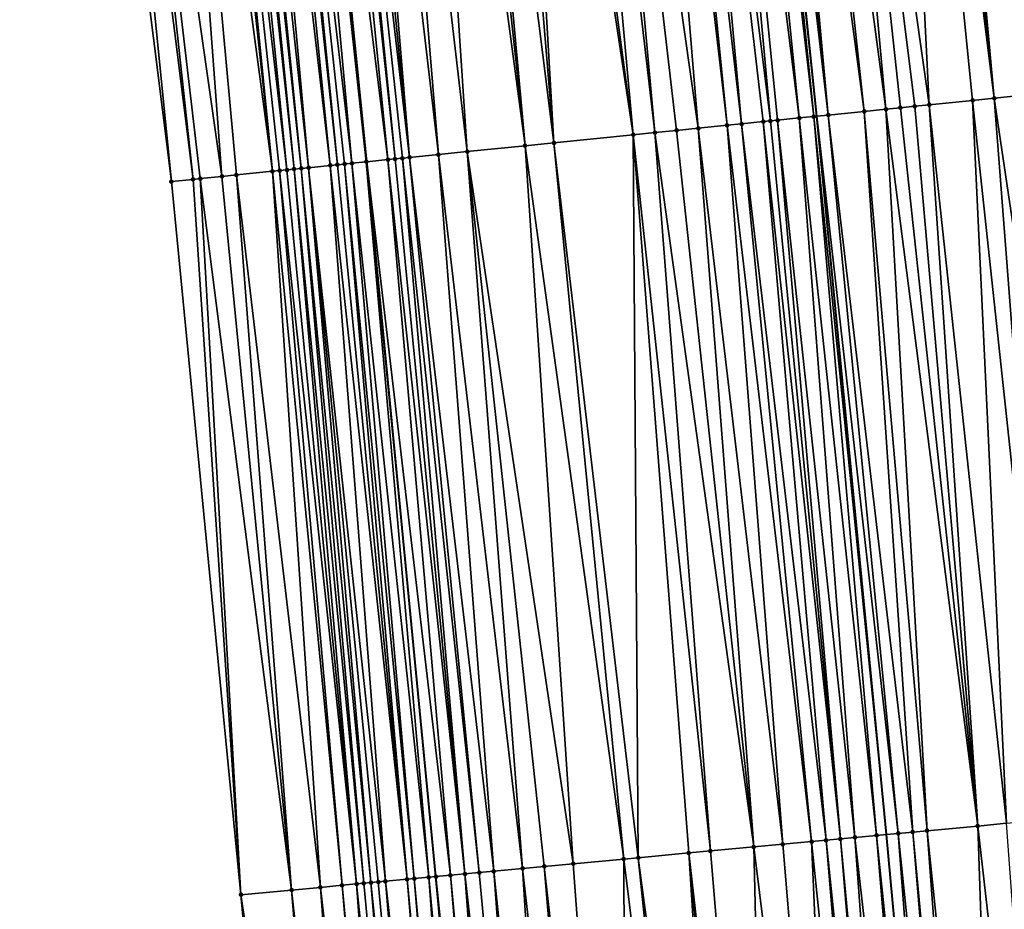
# Model space of a CAD drawing. Header units: feet. Extents: x 2004186 to 2014793, y 836912 to 864902.
# Tile 330 of 974: x 2010687 to 2010714, y 846497 to 846521. Entities that reach past the tile are written whole.
import ezdxf

# ---------------------------------------------------------------- set-up
doc = ezdxf.new("R2010")
doc.units = ezdxf.units.FT
doc.header["$LTSCALE"] = 100
doc.header["$MEASUREMENT"] = 0
for name, color, linetype, lineweight in [('EP_Travel Lane', 5, 'Continuous', 40), ('GPL_Skip Line', 2, 'Continuous', 40), ('Road Shots', 4, 'Continuous', 200), ('Road X-Section', 30, 'Continuous', 13)]:
    doc.layers.add(name, color=color, linetype=linetype, lineweight=lineweight)
doc.layers.add('I-77 SB_MM21-27-Surface-Border', color=7, linetype='Continuous')
doc.layers.add('I-77 SB_MM21-27-Surface-TIN', color=7, linetype='Continuous')

msp = doc.modelspace()

# ---------------------------------------------------------------- linework, layer by layer
at = {"layer": 'EP_Travel Lane'}
msp.add_polyline3d([(2010710.427281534, 846358.6636826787, 431.0598790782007), (2010708.84415915, 846378.5418675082, 431.2301920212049), (2010707.228482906, 846398.4750796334, 431.3984264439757), (2010705.61283548, 846418.4079362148, 431.5364268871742), (2010703.896541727, 846438.0590206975, 431.6706154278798), (2010702.005175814, 846457.9392202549, 431.8047084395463), (2010700.094050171, 846477.8456789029, 431.9339933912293), (2010698.182698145, 846497.7544955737, 432.1145469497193), (2010696.287928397, 846517.469890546, 432.2982350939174), (2010693.752455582, 846541.2357531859, 432.4414229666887), (2010691.53815431, 846561.1124940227, 432.5625172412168), (2010689.323838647, 846580.9893640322, 432.6556785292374), (2010687.109523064, 846600.8662333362, 432.7490151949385), (2010684.916266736, 846620.3862473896, 432.8704048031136), (2010682.365556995, 846640.2227027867, 432.9656242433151), (2010679.814833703, 846660.0592635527, 433.0354573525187), (2010677.264115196, 846679.8957871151, 433.1142516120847), (2010674.736842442, 846699.3669876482, 433.2019053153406)], dxfattribs=at)
at = {"layer": 'GPL_Skip Line'}
msp.add_polyline3d([(2010722.607946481, 846359.6180831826, 431.5534392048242), (2010721.029251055, 846379.5256798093, 431.7345156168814), (2010719.424851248, 846399.4601499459, 431.8844150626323), (2010717.820472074, 846419.3943637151, 432.0229026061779), (2010716.12549704, 846439.1858124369, 432.1563313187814), (2010714.296203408, 846459.0866051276, 432.3097081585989), (2010712.452399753, 846478.9998033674, 432.4492745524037), (2010710.60849604, 846498.9140822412, 432.6238982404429), (2010708.69003976, 846518.7259031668, 432.820283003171), (2010706.192759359, 846542.6460683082, 432.9817465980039), (2010703.951951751, 846562.519834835, 433.0951502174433), (2010701.711127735, 846582.3937468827, 433.1770790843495), (2010699.470299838, 846602.2676933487, 433.2515744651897), (2010697.235068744, 846621.9658725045, 433.3646820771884), (2010694.713833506, 846641.8061821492, 433.4433922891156), (2010692.192604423, 846661.6464433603, 433.533691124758), (2010689.671370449, 846681.4867430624, 433.6147614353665), (2010687.142786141, 846701.1469352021, 433.692900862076)], dxfattribs=at)
at = {"layer": 'I-77 SB_MM21-27-Surface-Border', "color": 3, "linetype": 'ByBlock', "lineweight": -2}
msp.add_polyline3d([(2010704.709131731, 846358.2158184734, 430.8054678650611), (2010703.322665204, 846378.0962043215, 430.9856400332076), (2010703.30105716, 846398.1580388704, 431.221363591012), (2010701.086626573, 846418.0423083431, 431.3410494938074), (2010698.992224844, 846437.6072583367, 431.4564328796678), (2010696.943988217, 846457.466916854, 431.5765682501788), (2010694.680344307, 846477.3401428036, 431.7026668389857), (2010692.814656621, 846497.2538801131, 431.8571424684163), (2010690.896616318, 846516.9242575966, 432.0285049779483), (2010687.93363266, 846540.5762063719, 432.1644652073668), (2010685.676783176, 846560.4480897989, 432.2909430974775), (2010683.419924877, 846580.3200508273, 432.4006376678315), (2010681.361785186, 846600.2146153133, 432.5028884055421), (2010679.541490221, 846619.6971818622, 432.6227180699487), (2010677.39120826, 846639.5849781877, 432.7353014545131), (2010676.629557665, 846659.6508278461, 432.9056721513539), (2010673.884149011, 846679.4623075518, 432.9953123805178), (2010670.968931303, 846698.8263281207, 433.0674297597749)], dxfattribs=at)
at = {"layer": 'I-77 SB_MM21-27-Surface-TIN', "color": 128, "linetype": 'ByBlock', "lineweight": -2}
for points in [[(2010713.966857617, 846543.527684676, 433.2567911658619), (2010712.9732255, 846543.4150114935, 433.219715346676), (2010716.366322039, 846519.5038257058, 433.0835253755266)], [(2010711.38341636, 846543.2347146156, 433.164674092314), (2010710.985962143, 846543.1896574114, 433.1472330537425), (2010713.580580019, 846519.2216161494, 432.9762886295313)], [(2010712.178321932, 846543.3248542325, 433.1941031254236), (2010711.38341636, 846543.2347146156, 433.164674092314), (2010714.575494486, 846519.3223403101, 433.022234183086)], [(2010711.38341636, 846543.2347146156, 433.164674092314), (2010713.580580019, 846519.2216161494, 432.9762886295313), (2010714.575494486, 846519.3223403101, 433.022234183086)], [(2010712.9732255, 846543.4150114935, 433.219715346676), (2010712.178321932, 846543.3248542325, 433.1941031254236), (2010715.371420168, 846519.4029776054, 433.0521678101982)], [(2010712.178321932, 846543.3248542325, 433.1941031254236), (2010714.575494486, 846519.3223403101, 433.022234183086), (2010715.371420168, 846519.4029776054, 433.0521678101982)], [(2010712.9732255, 846543.4150114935, 433.219715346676), (2010715.371420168, 846519.4029776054, 433.0521678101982), (2010716.366322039, 846519.5038257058, 433.0835253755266)], [(2010710.588509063, 846543.1445901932, 433.131958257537), (2010708.402522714, 846542.8966712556, 433.0585977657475), (2010711.789752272, 846519.0401326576, 432.9147733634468)], [(2010710.985962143, 846543.1896574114, 433.1472330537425), (2010710.588509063, 846543.1445901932, 433.131958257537), (2010713.580580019, 846519.2216161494, 432.9762886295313)], [(2010710.588509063, 846543.1445901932, 433.131958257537), (2010712.983637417, 846519.1611218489, 432.9557603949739), (2010713.580580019, 846519.2216161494, 432.9762886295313)], [(2010710.588509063, 846543.1445901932, 433.131958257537), (2010711.789752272, 846519.0401326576, 432.9147733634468), (2010712.983637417, 846519.1611218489, 432.9557603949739)], [(2010706.415260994, 846542.6713027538, 432.9892346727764), (2010706.21653507, 846542.6487637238, 432.9827699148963), (2010709.004027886, 846518.7577495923, 432.8279589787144)], [(2010706.812715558, 846542.7163569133, 433.00733435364), (2010706.415260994, 846542.6713027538, 432.9892346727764), (2010709.004027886, 846518.7577495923, 432.8279589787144)], [(2010707.408894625, 846542.7839626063, 433.0291940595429), (2010706.812715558, 846542.7163569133, 433.00733435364), (2010709.998927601, 846518.8586189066, 432.8568196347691)], [(2010706.812715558, 846542.7163569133, 433.00733435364), (2010709.004027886, 846518.7577495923, 432.8279589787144), (2010709.998927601, 846518.8586189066, 432.8568196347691)], [(2010708.402522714, 846542.8966712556, 433.0585977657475), (2010707.408894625, 846542.7839626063, 433.0291940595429), (2010710.595865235, 846518.919162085, 432.8715948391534)], [(2010707.408894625, 846542.7839626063, 433.0291940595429), (2010709.998927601, 846518.8586189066, 432.8568196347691), (2010710.595865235, 846518.919162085, 432.8715948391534)], [(2010708.402522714, 846542.8966712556, 433.0585977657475), (2010711.391786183, 846518.9998459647, 432.8960453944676), (2010711.789752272, 846519.0401326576, 432.9147733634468)], [(2010708.402522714, 846542.8966712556, 433.0585977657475), (2010710.993823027, 846518.9595304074, 432.8807148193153), (2010711.391786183, 846518.9998459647, 432.8960453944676)], [(2010708.402522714, 846542.8966712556, 433.0585977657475), (2010710.595865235, 846518.919162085, 432.8715948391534), (2010710.993823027, 846518.9595304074, 432.8807148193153)], [(2010704.427996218, 846542.4459611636, 432.9140501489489), (2010703.831816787, 846542.3783586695, 432.8914985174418), (2010706.616252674, 846518.5158196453, 432.7402839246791)], [(2010705.222905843, 846542.5360650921, 432.9511992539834), (2010704.427996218, 846542.4459611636, 432.9140501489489), (2010707.412184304, 846518.5963984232, 432.7771051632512)], [(2010704.427996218, 846542.4459611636, 432.9140501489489), (2010707.213200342, 846518.5762641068, 432.7666783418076), (2010707.412184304, 846518.5963984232, 432.7771051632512)], [(2010704.427996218, 846542.4459611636, 432.9140501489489), (2010706.616252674, 846518.5158196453, 432.7402839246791), (2010707.213200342, 846518.5762641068, 432.7666783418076)], [(2010705.819081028, 846542.6037049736, 432.9656633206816), (2010705.222905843, 846542.5360650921, 432.9511992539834), (2010708.208097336, 846518.6771601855, 432.7923887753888)], [(2010705.222905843, 846542.5360650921, 432.9511992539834), (2010707.611165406, 846518.6165608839, 432.7842193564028), (2010708.208097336, 846518.6771601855, 432.7923887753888)], [(2010705.222905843, 846542.5360650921, 432.9511992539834), (2010707.412184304, 846518.5963984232, 432.7771051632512), (2010707.611165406, 846518.6165608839, 432.7842193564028)], [(2010705.819081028, 846542.6037049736, 432.9656633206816), (2010708.606069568, 846518.717386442, 432.8182302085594), (2010706.192759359, 846542.6460683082, 432.9817465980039)], [(2010705.819081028, 846542.6037049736, 432.9656633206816), (2010708.208097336, 846518.6771601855, 432.7923887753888), (2010708.606069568, 846518.717386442, 432.8182302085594)], [(2010706.21653507, 846542.6487637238, 432.9827699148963), (2010706.192759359, 846542.6460683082, 432.9817465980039), (2010708.69003976, 846518.7259031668, 432.820283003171)], [(2010708.606069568, 846518.717386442, 432.8182302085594), (2010708.69003976, 846518.7259031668, 432.820283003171), (2010706.192759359, 846542.6460683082, 432.9817465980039)], [(2010706.21653507, 846542.6487637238, 432.9827699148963), (2010708.69003976, 846518.7259031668, 432.820283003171), (2010709.004027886, 846518.7577495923, 432.8279589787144)], [(2010702.043274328, 846542.175587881, 432.8159058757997), (2010701.447091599, 846542.1080144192, 432.7870739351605), (2010704.228474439, 846518.2739194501, 432.6491070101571)], [(2010703.43436216, 846542.3333050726, 432.8732770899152), (2010702.043274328, 846542.175587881, 432.8159058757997), (2010705.422368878, 846518.3948171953, 432.7008574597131)], [(2010702.043274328, 846542.175587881, 432.8159058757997), (2010704.825424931, 846518.3343361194, 432.6787726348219), (2010705.422368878, 846518.3948171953, 432.7008574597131)], [(2010702.043274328, 846542.175587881, 432.8159058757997), (2010704.228474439, 846518.2739194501, 432.6491070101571), (2010704.825424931, 846518.3343361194, 432.6787726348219)], [(2010703.831816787, 846542.3783586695, 432.8914985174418), (2010703.43436216, 846542.3333050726, 432.8732770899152), (2010706.218290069, 846518.4754986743, 432.7255905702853)], [(2010703.43436216, 846542.3333050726, 432.8732770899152), (2010705.422368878, 846518.3948171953, 432.7008574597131), (2010706.218290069, 846518.4754986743, 432.7255905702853)], [(2010703.831816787, 846542.3783586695, 432.8914985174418), (2010706.218290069, 846518.4754986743, 432.7255905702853), (2010706.616252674, 846518.5158196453, 432.7402839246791)], [(2010699.459825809, 846541.8826817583, 432.7099578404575), (2010698.466192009, 846541.7700234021, 432.6696747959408), (2010701.44273438, 846517.9916905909, 432.5441422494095)], [(2010700.056004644, 846541.9502894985, 432.7313746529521), (2010699.459825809, 846541.8826817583, 432.7099578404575), (2010701.44273438, 846517.9916905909, 432.5441422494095)], [(2010700.453456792, 846541.9953649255, 432.7448738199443), (2010700.056004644, 846541.9502894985, 432.7313746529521), (2010703.6315271, 846518.2134717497, 432.6230938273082)], [(2010700.056004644, 846541.9502894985, 432.7313746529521), (2010701.44273438, 846517.9916905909, 432.5441422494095), (2010703.6315271, 846518.2134717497, 432.6230938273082)], [(2010701.447091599, 846542.1080144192, 432.7870739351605), (2010700.453456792, 846541.9953649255, 432.7448738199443), (2010703.6315271, 846518.2134717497, 432.6230938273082)], [(2010701.447091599, 846542.1080144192, 432.7870739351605), (2010703.6315271, 846518.2134717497, 432.6230938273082), (2010704.228474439, 846518.2739194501, 432.6491070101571)], [(2010697.472558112, 846541.6573658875, 432.6292097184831), (2010696.280197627, 846541.522175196, 432.5810136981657), (2010699.05495294, 846517.7498219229, 432.4492545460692)], [(2010698.068738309, 846541.7249616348, 432.6532208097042), (2010697.472558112, 846541.6573658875, 432.6292097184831), (2010700.646807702, 846517.9110630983, 432.5130548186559)], [(2010697.472558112, 846541.6573658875, 432.6292097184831), (2010699.05495294, 846517.7498219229, 432.4492545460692), (2010700.646807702, 846517.9110630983, 432.5130548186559)], [(2010698.466192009, 846541.7700234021, 432.6696747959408), (2010698.068738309, 846541.7249616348, 432.6532208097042), (2010700.646807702, 846517.9110630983, 432.5130548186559)], [(2010698.466192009, 846541.7700234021, 432.6696747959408), (2010700.646807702, 846517.9110630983, 432.5130548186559), (2010701.44273438, 846517.9916905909, 432.5441422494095)], [(2010694.491646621, 846541.3194796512, 432.4891444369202), (2010693.895457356, 846541.2519637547, 432.4478600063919), (2010696.866138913, 846517.5282504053, 432.3456277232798)], [(2010694.690375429, 846541.341993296, 432.5011004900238), (2010694.491646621, 846541.3194796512, 432.4891444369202), (2010697.065123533, 846517.5483782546, 432.3568157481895)], [(2010694.491646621, 846541.3194796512, 432.4891444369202), (2010696.866138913, 846517.5282504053, 432.3456277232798), (2010697.065123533, 846517.5483782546, 432.3568157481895)], [(2010695.087834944, 846541.3870038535, 432.5286321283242), (2010694.690375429, 846541.341993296, 432.5011004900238), (2010697.463097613, 846517.588586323, 432.3847979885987)], [(2010694.690375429, 846541.341993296, 432.5011004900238), (2010697.26411175, 846517.5684707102, 432.3721696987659), (2010697.463097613, 846517.588586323, 432.3847979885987)], [(2010694.690375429, 846541.341993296, 432.5011004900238), (2010697.065123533, 846517.5483782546, 432.3568157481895), (2010697.26411175, 846517.5684707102, 432.3721696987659)], [(2010695.485290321, 846541.4320508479, 432.5482818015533), (2010695.087834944, 846541.3870038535, 432.5286321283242), (2010697.463097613, 846517.588586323, 432.3847979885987)], [(2010696.280197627, 846541.522175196, 432.5810136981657), (2010695.485290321, 846541.4320508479, 432.5482818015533), (2010698.259023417, 846517.6692224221, 432.4148724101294)], [(2010695.485290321, 846541.4320508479, 432.5482818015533), (2010697.463097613, 846517.588586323, 432.3847979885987), (2010698.259023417, 846517.6692224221, 432.4148724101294)], [(2010696.280197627, 846541.522175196, 432.5810136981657), (2010698.259023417, 846517.6692224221, 432.4148724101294), (2010699.05495294, 846517.7498219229, 432.4492545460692)], [(2010692.106908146, 846541.049252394, 432.3594120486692), (2010691.90817927, 846541.0267393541, 432.3473250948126), (2010694.478318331, 846517.2867668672, 432.2054093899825)], [(2010692.504369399, 846541.0942476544, 432.3902527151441), (2010692.106908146, 846541.049252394, 432.3594120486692), (2010694.67730572, 846517.3068674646, 432.2198050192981)], [(2010692.106908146, 846541.049252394, 432.3594120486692), (2010694.478318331, 846517.2867668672, 432.2054093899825), (2010694.67730572, 846517.3068674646, 432.2198050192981)], [(2010692.901831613, 846541.139234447, 432.4229251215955), (2010692.504369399, 846541.0942476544, 432.3902527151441), (2010695.274276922, 846517.3670803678, 432.2734543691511)], [(2010692.504369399, 846541.0942476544, 432.3902527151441), (2010694.67730572, 846517.3068674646, 432.2198050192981), (2010695.274276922, 846517.3670803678, 432.2734543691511)], [(2010693.100558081, 846541.1617686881, 432.4304258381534), (2010692.901831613, 846541.139234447, 432.4229251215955), (2010695.473263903, 846517.3871849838, 432.2873769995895)], [(2010692.901831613, 846541.139234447, 432.4229251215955), (2010695.274276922, 846517.3670803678, 432.2734543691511), (2010695.473263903, 846517.3871849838, 432.2873769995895)], [(2010693.696730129, 846541.2294361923, 432.4389145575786), (2010693.100558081, 846541.1617686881, 432.4304258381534), (2010695.87122173, 846517.4275529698, 432.2965365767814)], [(2010693.100558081, 846541.1617686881, 432.4304258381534), (2010695.672244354, 846517.407353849, 432.293737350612), (2010695.87122173, 846517.4275529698, 432.2965365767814)], [(2010693.100558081, 846541.1617686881, 432.4304258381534), (2010695.473263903, 846517.3871849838, 432.2873769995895), (2010695.672244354, 846517.407353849, 432.293737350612)], [(2010693.696730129, 846541.2294361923, 432.4389145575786), (2010696.269171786, 846517.4679974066, 432.2966977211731), (2010693.752455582, 846541.2357531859, 432.4414229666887)], [(2010693.696730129, 846541.2294361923, 432.4389145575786), (2010695.87122173, 846517.4275529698, 432.2965365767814), (2010696.269171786, 846517.4679974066, 432.2966977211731)], [(2010693.895457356, 846541.2519637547, 432.4478600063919), (2010693.752455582, 846541.2357531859, 432.4414229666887), (2010696.287928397, 846517.469890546, 432.2982350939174)], [(2010696.269171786, 846517.4679974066, 432.2966977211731), (2010696.287928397, 846517.469890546, 432.2982350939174), (2010693.752455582, 846541.2357531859, 432.4414229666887)], [(2010693.895457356, 846541.2519637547, 432.4478600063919), (2010696.287928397, 846517.469890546, 432.2982350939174), (2010696.866138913, 846517.5282504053, 432.3456277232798)], [(2010690.517093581, 846540.8690032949, 432.2940352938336), (2010688.927270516, 846540.6888290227, 432.2124720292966), (2010692.289499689, 846517.0652407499, 432.0964388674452)], [(2010691.113277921, 846540.93656256, 432.3259382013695), (2010690.517093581, 846540.8690032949, 432.2940352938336), (2010693.68239159, 846517.2061399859, 432.1742500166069)], [(2010690.517093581, 846540.8690032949, 432.2940352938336), (2010692.687469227, 846517.1054935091, 432.1191608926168), (2010693.68239159, 846517.2061399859, 432.1742500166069)], [(2010690.517093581, 846540.8690032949, 432.2940352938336), (2010692.289499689, 846517.0652407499, 432.0964388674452), (2010692.687469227, 846517.1054935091, 432.1191608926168)], [(2010691.312004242, 846540.9590980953, 432.3331589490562), (2010691.113277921, 846540.93656256, 432.3259382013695), (2010693.68239159, 846517.2061399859, 432.1742500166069)], [(2010691.709452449, 846541.0042082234, 432.339151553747), (2010691.312004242, 846540.9590980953, 432.3331589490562), (2010694.080352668, 846517.2464759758, 432.1871755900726)], [(2010691.312004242, 846540.9590980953, 432.3331589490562), (2010693.881373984, 846517.2262897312, 432.1828608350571), (2010694.080352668, 846517.2464759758, 432.1871755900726)], [(2010691.312004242, 846540.9590980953, 432.3331589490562), (2010693.68239159, 846517.2061399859, 432.1742500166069), (2010693.881373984, 846517.2262897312, 432.1828608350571)], [(2010691.90817927, 846541.0267393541, 432.3473250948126), (2010691.709452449, 846541.0042082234, 432.339151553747), (2010694.279333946, 846517.266636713, 432.1944926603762)], [(2010691.709452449, 846541.0042082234, 432.339151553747), (2010694.080352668, 846517.2464759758, 432.1871755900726), (2010694.279333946, 846517.266636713, 432.1944926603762)], [(2010691.90817927, 846541.0267393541, 432.3473250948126), (2010694.279333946, 846517.266636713, 432.1944926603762), (2010694.478318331, 846517.2867668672, 432.2054093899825)], [(2010688.529816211, 846540.6437725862, 432.1948649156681), (2010687.93363266, 846540.5762063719, 432.1644652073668), (2010690.896616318, 846516.9242575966, 432.0285049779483)], [(2010688.529816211, 846540.6437725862, 432.1948649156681), (2010691.493565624, 846516.9846859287, 432.0567978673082), (2010688.927270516, 846540.6888290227, 432.2124720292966)], [(2010688.529816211, 846540.6437725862, 432.1948649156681), (2010690.896616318, 846516.9242575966, 432.0285049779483), (2010691.493565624, 846516.9846859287, 432.0567978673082)], [(2010688.927270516, 846540.6888290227, 432.2124720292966), (2010691.692547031, 846517.0048453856, 432.0642656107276), (2010692.289499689, 846517.0652407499, 432.0964388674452)], [(2010688.927270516, 846540.6888290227, 432.2124720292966), (2010691.493565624, 846516.9846859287, 432.0567978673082), (2010691.692547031, 846517.0048453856, 432.0642656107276)], [(2010714.575494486, 846519.3223403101, 433.022234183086), (2010713.580580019, 846519.2216161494, 432.9762886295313), (2010716.511709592, 846499.4651599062, 432.8453095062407)], [(2010712.983637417, 846519.1611218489, 432.9557603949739), (2010711.789752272, 846519.0401326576, 432.9147733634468), (2010713.922963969, 846499.2235054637, 432.747040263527)], [(2010713.580580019, 846519.2216161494, 432.9762886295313), (2010712.983637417, 846519.1611218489, 432.9557603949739), (2010715.117764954, 846499.3350883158, 432.7867667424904)], [(2010712.983637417, 846519.1611218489, 432.9557603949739), (2010713.922963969, 846499.2235054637, 432.747040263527), (2010715.117764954, 846499.3350883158, 432.7867667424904)], [(2010713.580580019, 846519.2216161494, 432.9762886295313), (2010715.117764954, 846499.3350883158, 432.7867667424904), (2010716.511709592, 846499.4651599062, 432.8453095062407)], [(2010709.998927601, 846518.8586189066, 432.8568196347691), (2010709.004027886, 846518.7577495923, 432.8279589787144), (2010711.334228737, 846498.9817401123, 432.6612480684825)], [(2010710.595865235, 846518.919162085, 432.8715948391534), (2010709.998927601, 846518.8586189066, 432.8568196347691), (2010711.732497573, 846499.0189147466, 432.6767007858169)], [(2010709.998927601, 846518.8586189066, 432.8568196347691), (2010711.334228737, 846498.9817401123, 432.6612480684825), (2010711.732497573, 846499.0189147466, 432.6767007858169)], [(2010710.993823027, 846518.9595304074, 432.8807148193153), (2010710.595865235, 846518.919162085, 432.8715948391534), (2010713.126428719, 846499.1491303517, 432.719042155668)], [(2010710.595865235, 846518.919162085, 432.8715948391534), (2010711.732497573, 846499.0189147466, 432.6767007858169), (2010713.126428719, 846499.1491303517, 432.719042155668)], [(2010711.391786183, 846518.9998459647, 432.8960453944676), (2010710.993823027, 846518.9595304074, 432.8807148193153), (2010713.126428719, 846499.1491303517, 432.719042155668)], [(2010711.789752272, 846519.0401326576, 432.9147733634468), (2010711.391786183, 846518.9998459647, 432.8960453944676), (2010713.126428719, 846499.1491303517, 432.719042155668)], [(2010711.789752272, 846519.0401326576, 432.9147733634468), (2010713.126428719, 846499.1491303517, 432.719042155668), (2010713.922963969, 846499.2235054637, 432.747040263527)], [(2010706.616252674, 846518.5158196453, 432.7402839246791), (2010706.218290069, 846518.4754986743, 432.7255905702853), (2010708.546347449, 846498.7215116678, 432.5537545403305)], [(2010707.213200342, 846518.5762641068, 432.7666783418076), (2010706.616252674, 846518.5158196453, 432.7402839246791), (2010708.944617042, 846498.7586782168, 432.5701168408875)], [(2010706.616252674, 846518.5158196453, 432.7402839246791), (2010708.546347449, 846498.7215116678, 432.5537545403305), (2010708.944617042, 846498.7586782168, 432.5701168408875)], [(2010707.412184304, 846518.5963984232, 432.7771051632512), (2010707.213200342, 846518.5762641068, 432.7666783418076), (2010709.342889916, 846498.7958097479, 432.5904186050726)], [(2010707.213200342, 846518.5762641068, 432.7666783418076), (2010708.944617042, 846498.7586782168, 432.5701168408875), (2010709.342889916, 846498.7958097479, 432.5904186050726)], [(2010707.611165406, 846518.6165608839, 432.7842193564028), (2010707.412184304, 846518.5963984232, 432.7771051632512), (2010709.342889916, 846498.7958097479, 432.5904186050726)], [(2010708.208097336, 846518.6771601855, 432.7923887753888), (2010707.611165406, 846518.6165608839, 432.7842193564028), (2010709.741157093, 846498.8330020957, 432.6038785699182)], [(2010707.611165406, 846518.6165608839, 432.7842193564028), (2010709.342889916, 846498.7958097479, 432.5904186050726), (2010709.741157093, 846498.8330020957, 432.6038785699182)], [(2010708.606069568, 846518.717386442, 432.8182302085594), (2010708.208097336, 846518.6771601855, 432.7923887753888), (2010710.338548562, 846498.8888898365, 432.6129066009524)], [(2010708.208097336, 846518.6771601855, 432.7923887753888), (2010709.741157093, 846498.8330020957, 432.6038785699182), (2010710.338548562, 846498.8888898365, 432.6129066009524)], [(2010708.606069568, 846518.717386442, 432.8182302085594), (2010710.60849604, 846498.9140822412, 432.6238982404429), (2010708.69003976, 846518.7259031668, 432.820283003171)], [(2010708.606069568, 846518.717386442, 432.8182302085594), (2010710.338548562, 846498.8888898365, 432.6129066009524), (2010710.60849604, 846498.9140822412, 432.6238982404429)], [(2010709.004027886, 846518.7577495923, 432.8279589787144), (2010708.69003976, 846518.7259031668, 432.820283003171), (2010710.93595277, 846498.9446416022, 432.6372315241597)], [(2010710.93595277, 846498.9446416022, 432.6372315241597), (2010708.69003976, 846518.7259031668, 432.820283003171), (2010710.60849604, 846498.9140822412, 432.6238982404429)], [(2010709.004027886, 846518.7577495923, 432.8279589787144), (2010710.93595277, 846498.9446416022, 432.6372315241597), (2010711.334228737, 846498.9817401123, 432.6612480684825)], [(2010704.228474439, 846518.2739194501, 432.6491070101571), (2010703.6315271, 846518.2134717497, 432.6230938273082), (2010705.758461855, 846498.4613291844, 432.4410904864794)], [(2010704.825424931, 846518.3343361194, 432.6787726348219), (2010704.228474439, 846518.2739194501, 432.6491070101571), (2010706.953274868, 846498.5727836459, 432.4952606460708)], [(2010704.228474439, 846518.2739194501, 432.6491070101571), (2010705.758461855, 846498.4613291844, 432.4410904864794), (2010706.953274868, 846498.5727836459, 432.4952606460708)], [(2010705.422368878, 846518.3948171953, 432.7008574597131), (2010704.825424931, 846518.3343361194, 432.6787726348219), (2010706.953274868, 846498.5727836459, 432.4952606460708)], [(2010706.218290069, 846518.4754986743, 432.7255905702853), (2010705.422368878, 846518.3948171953, 432.7008574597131), (2010707.749811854, 846498.6471402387, 432.5253421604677)], [(2010705.422368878, 846518.3948171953, 432.7008574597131), (2010706.953274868, 846498.5727836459, 432.4952606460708), (2010707.749811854, 846498.6471402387, 432.5253421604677)], [(2010706.218290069, 846518.4754986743, 432.7255905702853), (2010707.749811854, 846498.6471402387, 432.5253421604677), (2010708.546347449, 846498.7215116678, 432.5537545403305)], [(2010701.44273438, 846517.9916905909, 432.5441422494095), (2010700.646807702, 846517.9110630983, 432.5130548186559), (2010703.368855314, 846498.2382122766, 432.3561480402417)], [(2010703.6315271, 846518.2134717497, 432.6230938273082), (2010701.44273438, 846517.9916905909, 432.5441422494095), (2010703.76712374, 846498.275391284, 432.3711087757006)], [(2010701.44273438, 846517.9916905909, 432.5441422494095), (2010703.368855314, 846498.2382122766, 432.3561480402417), (2010703.76712374, 846498.275391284, 432.3711087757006)], [(2010703.6315271, 846518.2134717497, 432.6230938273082), (2010705.161057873, 846498.4055750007, 432.4170375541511), (2010705.758461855, 846498.4613291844, 432.4410904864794)], [(2010703.6315271, 846518.2134717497, 432.6230938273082), (2010703.76712374, 846498.275391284, 432.3711087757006), (2010705.161057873, 846498.4055750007, 432.4170375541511)], [(2010699.05495294, 846517.7498219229, 432.4492545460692), (2010698.259023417, 846517.6692224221, 432.4148724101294), (2010700.580972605, 846497.9779989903, 432.2469492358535)], [(2010700.646807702, 846517.9110630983, 432.5130548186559), (2010699.05495294, 846517.7498219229, 432.4492545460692), (2010701.97491396, 846498.1081056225, 432.3015498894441)], [(2010699.05495294, 846517.7498219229, 432.4492545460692), (2010701.178377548, 846498.033742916, 432.2721561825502), (2010701.97491396, 846498.1081056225, 432.3015498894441)], [(2010699.05495294, 846517.7498219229, 432.4492545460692), (2010700.580972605, 846497.9779989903, 432.2469492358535), (2010701.178377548, 846498.033742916, 432.2721561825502)], [(2010700.646807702, 846517.9110630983, 432.5130548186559), (2010701.97491396, 846498.1081056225, 432.3015498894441), (2010703.368855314, 846498.2382122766, 432.3561480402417)], [(2010695.87122173, 846517.4275529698, 432.2965365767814), (2010695.672244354, 846517.407353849, 432.293737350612), (2010697.593926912, 846497.6995032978, 432.0957222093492)], [(2010696.269171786, 846517.4679974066, 432.2966977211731), (2010695.87122173, 846517.4275529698, 432.2965365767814), (2010697.992190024, 846497.7367390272, 432.1043018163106)], [(2010695.87122173, 846517.4275529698, 432.2965365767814), (2010697.593926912, 846497.6995032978, 432.0957222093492), (2010697.992190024, 846497.7367390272, 432.1043018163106)], [(2010696.269171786, 846517.4679974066, 432.2966977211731), (2010698.182698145, 846497.7544955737, 432.1145469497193), (2010696.287928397, 846517.469890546, 432.2982350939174)], [(2010696.269171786, 846517.4679974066, 432.2966977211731), (2010697.992190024, 846497.7367390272, 432.1043018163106), (2010698.182698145, 846497.7544955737, 432.1145469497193)], [(2010696.866138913, 846517.5282504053, 432.3456277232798), (2010696.287928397, 846517.469890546, 432.2982350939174), (2010698.589613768, 846497.7922822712, 432.1520850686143)], [(2010698.191326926, 846497.75529983, 432.115010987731), (2010696.287928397, 846517.469890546, 432.2982350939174), (2010698.182698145, 846497.7544955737, 432.1145469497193)], [(2010698.589613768, 846497.7922822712, 432.1520850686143), (2010696.287928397, 846517.469890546, 432.2982350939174), (2010698.191326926, 846497.75529983, 432.115010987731)], [(2010697.065123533, 846517.5483782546, 432.3568157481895), (2010696.866138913, 846517.5282504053, 432.3456277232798), (2010698.987890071, 846497.8293772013, 432.1765043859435)], [(2010696.866138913, 846517.5282504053, 432.3456277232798), (2010698.589613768, 846497.7922822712, 432.1520850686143), (2010698.987890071, 846497.8293772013, 432.1765043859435)], [(2010697.26411175, 846517.5684707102, 432.3721696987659), (2010697.065123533, 846517.5483782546, 432.3568157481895), (2010698.987890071, 846497.8293772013, 432.1765043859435)], [(2010697.463097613, 846517.588586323, 432.3847979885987), (2010697.26411175, 846517.5684707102, 432.3721696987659), (2010699.386168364, 846497.8664508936, 432.2033128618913)], [(2010697.26411175, 846517.5684707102, 432.3721696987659), (2010698.987890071, 846497.8293772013, 432.1765043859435), (2010699.386168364, 846497.8664508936, 432.2033128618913)], [(2010698.259023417, 846517.6692224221, 432.4148724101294), (2010697.463097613, 846517.588586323, 432.3847979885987), (2010699.784437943, 846497.9036176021, 432.2196572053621)], [(2010697.463097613, 846517.588586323, 432.3847979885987), (2010699.386168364, 846497.8664508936, 432.2033128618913), (2010699.784437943, 846497.9036176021, 432.2196572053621)], [(2010698.259023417, 846517.6692224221, 432.4148724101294), (2010699.784437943, 846497.9036176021, 432.2196572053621), (2010700.580972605, 846497.9779989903, 432.2469492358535)], [(2010693.68239159, 846517.2061399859, 432.1742500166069), (2010692.687469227, 846517.1054935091, 432.1191608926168), (2010695.005151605, 846497.4581656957, 431.9618090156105)], [(2010693.881373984, 846517.2262897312, 432.1828608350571), (2010693.68239159, 846517.2061399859, 432.1742500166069), (2010695.60256312, 846497.5138394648, 431.9949084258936)], [(2010693.68239159, 846517.2061399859, 432.1742500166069), (2010695.005151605, 846497.4581656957, 431.9618090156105), (2010695.60256312, 846497.5138394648, 431.9949084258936)], [(2010694.080352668, 846517.2464759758, 432.1871755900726), (2010693.881373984, 846517.2262897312, 432.1828608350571), (2010696.000825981, 846497.5510778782, 432.0031861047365)], [(2010693.881373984, 846517.2262897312, 432.1828608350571), (2010695.60256312, 846497.5138394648, 431.9949084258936), (2010696.000825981, 846497.5510778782, 432.0031861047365)], [(2010694.279333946, 846517.266636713, 432.1944926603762), (2010694.080352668, 846517.2464759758, 432.1871755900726), (2010696.000825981, 846497.5510778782, 432.0031861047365)], [(2010694.478318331, 846517.2867668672, 432.2054093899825), (2010694.279333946, 846517.266636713, 432.1944926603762), (2010696.19995869, 846497.5696834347, 432.0088606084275)], [(2010694.279333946, 846517.266636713, 432.1944926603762), (2010696.000825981, 846497.5510778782, 432.0031861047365), (2010696.19995869, 846497.5696834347, 432.0088606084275)], [(2010694.67730572, 846517.3068674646, 432.2198050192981), (2010694.478318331, 846517.2867668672, 432.2054093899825), (2010696.399093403, 846497.5882675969, 432.016941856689)], [(2010694.478318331, 846517.2867668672, 432.2054093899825), (2010696.19995869, 846497.5696834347, 432.0088606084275), (2010696.399093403, 846497.5882675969, 432.016941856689)], [(2010695.274276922, 846517.3670803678, 432.2734543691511), (2010694.67730572, 846517.3068674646, 432.2198050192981), (2010696.797369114, 846497.6253688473, 432.0406501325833)], [(2010694.67730572, 846517.3068674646, 432.2198050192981), (2010696.598230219, 846497.6068293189, 432.0275476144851), (2010696.797369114, 846497.6253688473, 432.0406501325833)], [(2010694.67730572, 846517.3068674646, 432.2198050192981), (2010696.399093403, 846497.5882675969, 432.016941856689), (2010696.598230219, 846497.6068293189, 432.0275476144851)], [(2010695.473263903, 846517.3871849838, 432.2873769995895), (2010695.274276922, 846517.3670803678, 432.2734543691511), (2010697.394793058, 846497.6809099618, 432.0886729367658)], [(2010695.274276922, 846517.3670803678, 432.2734543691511), (2010696.797369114, 846497.6253688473, 432.0406501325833), (2010697.394793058, 846497.6809099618, 432.0886729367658)], [(2010695.672244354, 846517.407353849, 432.293737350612), (2010695.473263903, 846517.3871849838, 432.2873769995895), (2010697.394793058, 846497.6809099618, 432.0886729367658)], [(2010695.672244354, 846517.407353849, 432.293737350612), (2010697.394793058, 846497.6809099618, 432.0886729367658), (2010697.593926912, 846497.6995032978, 432.0957222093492)], [(2010691.493565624, 846516.9846859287, 432.0567978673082), (2010690.896616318, 846516.9242575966, 432.0285049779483), (2010692.814656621, 846497.2538801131, 431.8571424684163)], [(2010691.692547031, 846517.0048453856, 432.0642656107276), (2010691.493565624, 846516.9846859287, 432.0567978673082), (2010692.814656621, 846497.2538801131, 431.8571424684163)], [(2010692.289499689, 846517.0652407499, 432.0964388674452), (2010691.692547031, 846517.0048453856, 432.0642656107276), (2010694.208606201, 846497.3838989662, 431.9216180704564)], [(2010691.692547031, 846517.0048453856, 432.0642656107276), (2010692.814656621, 846497.2538801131, 431.8571424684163), (2010694.208606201, 846497.3838989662, 431.9216180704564)], [(2010692.687469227, 846517.1054935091, 432.1191608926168), (2010692.289499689, 846517.0652407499, 432.0964388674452), (2010694.208606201, 846497.3838989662, 431.9216180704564)], [(2010692.687469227, 846517.1054935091, 432.1191608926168), (2010694.208606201, 846497.3838989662, 431.9216180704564), (2010695.005151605, 846497.4581656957, 431.9618090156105)], [(2010711.334228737, 846498.9817401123, 432.6612480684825), (2010710.93595277, 846498.9446416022, 432.6372315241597), (2010713.000640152, 846479.0509295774, 432.4822702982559)], [(2010711.732497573, 846499.0189147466, 432.6767007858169), (2010711.334228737, 846498.9817401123, 432.6612480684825), (2010713.199775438, 846479.0695076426, 432.4931879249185)], [(2010711.334228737, 846498.9817401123, 432.6612480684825), (2010713.000640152, 846479.0509295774, 432.4822702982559), (2010713.199775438, 846479.0695076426, 432.4931879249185)], [(2010713.126428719, 846499.1491303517, 432.719042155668), (2010711.732497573, 846499.0189147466, 432.6767007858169), (2010713.797174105, 846479.1253185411, 432.5151952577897)], [(2010711.732497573, 846499.0189147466, 432.6767007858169), (2010713.199775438, 846479.0695076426, 432.4931879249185), (2010713.797174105, 846479.1253185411, 432.5151952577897)], [(2010713.922963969, 846499.2235054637, 432.747040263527), (2010713.126428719, 846499.1491303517, 432.719042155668), (2010715.390233, 846479.2741926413, 432.5675720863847)], [(2010713.126428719, 846499.1491303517, 432.719042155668), (2010713.797174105, 846479.1253185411, 432.5151952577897), (2010715.390233, 846479.2741926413, 432.5675720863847)], [(2010708.546347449, 846498.7215116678, 432.5537545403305), (2010707.749811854, 846498.6471402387, 432.5253421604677), (2010709.416248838, 846478.716056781, 432.3512637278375)], [(2010708.944617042, 846498.7586782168, 432.5701168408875), (2010708.546347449, 846498.7215116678, 432.5537545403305), (2010710.611045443, 846478.8276863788, 432.3941855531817)], [(2010708.546347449, 846498.7215116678, 432.5537545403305), (2010709.416248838, 846478.716056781, 432.3512637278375), (2010710.611045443, 846478.8276863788, 432.3941855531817)], [(2010709.342889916, 846498.7958097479, 432.5904186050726), (2010708.944617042, 846498.7586782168, 432.5701168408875), (2010711.009315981, 846478.864842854, 432.4159724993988)], [(2010708.944617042, 846498.7586782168, 432.5701168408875), (2010710.810180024, 846478.846271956, 432.4040508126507), (2010711.009315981, 846478.864842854, 432.4159724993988)], [(2010708.944617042, 846498.7586782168, 432.5701168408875), (2010710.611045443, 846478.8276863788, 432.3941855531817), (2010710.810180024, 846478.846271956, 432.4040508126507)], [(2010709.741157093, 846498.8330020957, 432.6038785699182), (2010709.342889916, 846498.7958097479, 432.5904186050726), (2010711.208450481, 846478.8834292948, 432.4257167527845)], [(2010709.342889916, 846498.7958097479, 432.5904186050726), (2010711.009315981, 846478.864842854, 432.4159724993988), (2010711.208450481, 846478.8834292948, 432.4257167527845)], [(2010710.338548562, 846498.8888898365, 432.6129066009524), (2010709.741157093, 846498.8330020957, 432.6038785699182), (2010712.004966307, 846478.9580117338, 432.4315372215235)], [(2010709.741157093, 846498.8330020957, 432.6038785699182), (2010711.208450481, 846478.8834292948, 432.4257167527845), (2010712.004966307, 846478.9580117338, 432.4315372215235)], [(2010710.338548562, 846498.8888898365, 432.6129066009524), (2010712.403232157, 846478.9952182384, 432.4463154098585), (2010710.60849604, 846498.9140822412, 432.6238982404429)], [(2010710.338548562, 846498.8888898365, 432.6129066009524), (2010712.204097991, 846478.9766282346, 432.4370702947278), (2010712.403232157, 846478.9952182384, 432.4463154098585)], [(2010710.338548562, 846498.8888898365, 432.6129066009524), (2010712.004966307, 846478.9580117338, 432.4315372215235), (2010712.204097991, 846478.9766282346, 432.4370702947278)], [(2010710.93595277, 846498.9446416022, 432.6372315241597), (2010710.60849604, 846498.9140822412, 432.6238982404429), (2010712.452399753, 846478.9998033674, 432.4492745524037)], [(2010712.403232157, 846478.9952182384, 432.4463154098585), (2010712.452399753, 846478.9998033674, 432.4492745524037), (2010710.60849604, 846498.9140822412, 432.6238982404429)], [(2010710.93595277, 846498.9446416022, 432.6372315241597), (2010712.452399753, 846478.9998033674, 432.4492745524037), (2010713.000640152, 846479.0509295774, 432.4822702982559)], [(2010705.758461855, 846498.4613291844, 432.4410904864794), (2010705.161057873, 846498.4055750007, 432.4170375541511), (2010707.424910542, 846478.530120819, 432.2638453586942)], [(2010706.953274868, 846498.5727836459, 432.4952606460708), (2010705.758461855, 846498.4613291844, 432.4410904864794), (2010707.424910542, 846478.530120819, 432.2638453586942)], [(2010707.749811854, 846498.6471402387, 432.5253421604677), (2010706.953274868, 846498.5727836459, 432.4952606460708), (2010709.416248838, 846478.716056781, 432.3512637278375)], [(2010706.953274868, 846498.5727836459, 432.4952606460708), (2010707.424910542, 846478.530120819, 432.2638453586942), (2010709.416248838, 846478.716056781, 432.3512637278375)], [(2010703.368855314, 846498.2382122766, 432.3561480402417), (2010701.97491396, 846498.1081056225, 432.3015498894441), (2010703.442254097, 846478.1580338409, 432.1191361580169)], [(2010703.76712374, 846498.275391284, 432.3711087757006), (2010703.368855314, 846498.2382122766, 432.3561480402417), (2010705.831849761, 846478.3812668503, 432.2086483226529)], [(2010703.368855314, 846498.2382122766, 432.3561480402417), (2010703.442254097, 846478.1580338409, 432.1191361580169), (2010705.831849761, 846478.3812668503, 432.2086483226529)], [(2010705.161057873, 846498.4055750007, 432.4170375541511), (2010703.76712374, 846498.275391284, 432.3711087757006), (2010706.429246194, 846478.4371016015, 432.2273140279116)], [(2010703.76712374, 846498.275391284, 432.3711087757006), (2010705.831849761, 846478.3812668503, 432.2086483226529), (2010706.429246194, 846478.4371016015, 432.2273140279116)], [(2010705.161057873, 846498.4055750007, 432.4170375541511), (2010707.026643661, 846478.4929253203, 432.2475253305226), (2010707.424910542, 846478.530120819, 432.2638453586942)], [(2010705.161057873, 846498.4055750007, 432.4170375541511), (2010706.429246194, 846478.4371016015, 432.2273140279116), (2010707.026643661, 846478.4929253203, 432.2475253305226)], [(2010699.784437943, 846497.9036176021, 432.2196572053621), (2010699.386168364, 846497.8664508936, 432.2033128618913), (2010701.25177909, 846477.9535350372, 432.0186674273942)], [(2010700.580972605, 846497.9779989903, 432.2469492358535), (2010699.784437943, 846497.9036176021, 432.2196572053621), (2010701.84918369, 846478.0092826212, 432.0495446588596)], [(2010699.784437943, 846497.9036176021, 432.2196572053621), (2010701.25177909, 846477.9535350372, 432.0186674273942), (2010701.84918369, 846478.0092826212, 432.0495446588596)], [(2010701.178377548, 846498.033742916, 432.2721561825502), (2010700.580972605, 846497.9779989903, 432.2469492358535), (2010702.844851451, 846478.1022654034, 432.0911803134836)], [(2010700.580972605, 846497.9779989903, 432.2469492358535), (2010701.84918369, 846478.0092826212, 432.0495446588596), (2010702.844851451, 846478.1022654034, 432.0911803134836)], [(2010701.97491396, 846498.1081056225, 432.3015498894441), (2010701.178377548, 846498.033742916, 432.2721561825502), (2010703.442254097, 846478.1580338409, 432.1191361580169)], [(2010701.178377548, 846498.033742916, 432.2721561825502), (2010702.844851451, 846478.1022654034, 432.0911803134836), (2010703.442254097, 846478.1580338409, 432.1191361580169)], [(2010696.598230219, 846497.6068293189, 432.0275476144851), (2010696.399093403, 846497.5882675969, 432.016941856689), (2010698.463889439, 846477.6933958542, 431.8723029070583)], [(2010696.797369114, 846497.6253688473, 432.0406501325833), (2010696.598230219, 846497.6068293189, 432.0275476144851), (2010698.463889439, 846477.6933958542, 431.8723029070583)], [(2010697.394793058, 846497.6809099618, 432.0886729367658), (2010696.797369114, 846497.6253688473, 432.0406501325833), (2010699.061301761, 846477.7490610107, 431.9147276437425)], [(2010696.797369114, 846497.6253688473, 432.0406501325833), (2010698.663025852, 846477.7119618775, 431.8849075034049), (2010699.061301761, 846477.7490610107, 431.9147276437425)], [(2010696.797369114, 846497.6253688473, 432.0406501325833), (2010698.463889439, 846477.6933958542, 431.8723029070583), (2010698.663025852, 846477.7119618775, 431.8849075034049)], [(2010697.593926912, 846497.6995032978, 432.0957222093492), (2010697.394793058, 846497.6809099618, 432.0886729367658), (2010699.260437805, 846477.7676309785, 431.9267796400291)], [(2010697.394793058, 846497.6809099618, 432.0886729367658), (2010699.061301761, 846477.7490610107, 431.9147276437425), (2010699.260437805, 846477.7676309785, 431.9267796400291)], [(2010697.992190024, 846497.7367390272, 432.1043018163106), (2010697.593926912, 846497.6995032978, 432.0957222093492), (2010699.459567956, 846477.7862638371, 431.9300210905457)], [(2010697.593926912, 846497.6995032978, 432.0957222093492), (2010699.260437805, 846477.7676309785, 431.9267796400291), (2010699.459567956, 846477.7862638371, 431.9300210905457)], [(2010697.992190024, 846497.7367390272, 432.1043018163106), (2010699.857821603, 846477.8236005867, 431.9265528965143), (2010698.182698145, 846497.7544955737, 432.1145469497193)], [(2010697.992190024, 846497.7367390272, 432.1043018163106), (2010699.459567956, 846477.7862638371, 431.9300210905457), (2010699.857821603, 846477.8236005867, 431.9265528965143)], [(2010698.191326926, 846497.75529983, 432.115010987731), (2010698.182698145, 846497.7544955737, 432.1145469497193), (2010700.094050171, 846477.8456789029, 431.9339933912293)], [(2010700.056952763, 846477.8422226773, 431.9313028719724), (2010700.094050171, 846477.8456789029, 431.9339933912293), (2010698.182698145, 846497.7544955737, 432.1145469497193)], [(2010700.056952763, 846477.8422226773, 431.9313028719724), (2010698.182698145, 846497.7544955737, 432.1145469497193), (2010699.857821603, 846477.8236005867, 431.9265528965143)], [(2010698.589613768, 846497.7922822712, 432.1520850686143), (2010698.191326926, 846497.75529983, 432.115010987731), (2010700.256090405, 846477.8607755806, 431.9457454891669)], [(2010698.191326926, 846497.75529983, 432.115010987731), (2010700.094050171, 846477.8456789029, 431.9339933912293), (2010700.256090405, 846477.8607755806, 431.9457454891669)], [(2010698.987890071, 846497.8293772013, 432.1765043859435), (2010698.589613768, 846497.7922822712, 432.1520850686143), (2010700.455229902, 846477.8793086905, 431.962961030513)], [(2010698.589613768, 846497.7922822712, 432.1520850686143), (2010700.256090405, 846477.8607755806, 431.9457454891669), (2010700.455229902, 846477.8793086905, 431.962961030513)], [(2010699.386168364, 846497.8664508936, 432.2033128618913), (2010698.987890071, 846497.8293772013, 432.1765043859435), (2010701.25177909, 846477.9535350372, 432.0186674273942)], [(2010698.987890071, 846497.8293772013, 432.1765043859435), (2010700.455229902, 846477.8793086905, 431.962961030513), (2010701.25177909, 846477.9535350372, 432.0186674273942)], [(2010694.208606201, 846497.3838989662, 431.9216180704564), (2010692.814656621, 846497.2538801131, 431.8571424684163), (2010695.875146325, 846477.4517146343, 431.7536814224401)], [(2010695.005151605, 846497.4581656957, 431.9618090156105), (2010694.208606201, 846497.3838989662, 431.9216180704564), (2010696.472547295, 846477.5075009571, 431.7791316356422)], [(2010694.208606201, 846497.3838989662, 431.9216180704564), (2010695.875146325, 846477.4517146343, 431.7536814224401), (2010696.472547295, 846477.5075009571, 431.7791316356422)], [(2010695.60256312, 846497.5138394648, 431.9949084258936), (2010695.005151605, 846497.4581656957, 431.9618090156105), (2010697.269087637, 846477.581821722, 431.8216107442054)], [(2010695.005151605, 846497.4581656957, 431.9618090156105), (2010696.87081514, 846477.5446861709, 431.7968925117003), (2010697.269087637, 846477.581821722, 431.8216107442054)], [(2010695.005151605, 846497.4581656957, 431.9618090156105), (2010696.671680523, 846477.5261009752, 431.7869738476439), (2010696.87081514, 846477.5446861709, 431.7968925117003)], [(2010695.005151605, 846497.4581656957, 431.9618090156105), (2010696.472547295, 846477.5075009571, 431.7791316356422), (2010696.671680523, 846477.5261009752, 431.7869738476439)], [(2010696.000825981, 846497.5510778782, 432.0031861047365), (2010695.60256312, 846497.5138394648, 431.9949084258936), (2010697.468221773, 846477.6004120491, 431.8308105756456)], [(2010695.60256312, 846497.5138394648, 431.9949084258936), (2010697.269087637, 846477.581821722, 431.8216107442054), (2010697.468221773, 846477.6004120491, 431.8308105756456)], [(2010696.19995869, 846497.5696834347, 432.0088606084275), (2010696.000825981, 846497.5510778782, 432.0031861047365), (2010698.065619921, 846477.6562285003, 431.8520399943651)], [(2010696.000825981, 846497.5510778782, 432.0031861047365), (2010697.468221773, 846477.6004120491, 431.8308105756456), (2010698.065619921, 846477.6562285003, 431.8520399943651)], [(2010696.399093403, 846497.5882675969, 432.016941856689), (2010696.19995869, 846497.5696834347, 432.0088606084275), (2010698.065619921, 846477.6562285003, 431.8520399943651)], [(2010696.399093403, 846497.5882675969, 432.016941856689), (2010698.065619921, 846477.6562285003, 431.8520399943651), (2010698.463889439, 846477.6933958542, 431.8723029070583)], [(2010692.814656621, 846497.2538801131, 431.8571424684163), (2010694.680344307, 846477.3401428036, 431.7026668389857), (2010695.875146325, 846477.4517146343, 431.7536814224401)]]:
    msp.add_3dface(points, dxfattribs=at)
at = {"layer": 'Road Shots', "lineweight": 100}
for p in [(2010712.983637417, 846519.1611218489, 432.9557603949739), (2010713.580580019, 846519.2216161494, 432.9762886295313), (2010709.998927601, 846518.8586189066, 432.8568196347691), (2010710.595865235, 846518.919162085, 432.8715948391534), (2010710.993823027, 846518.9595304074, 432.8807148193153), (2010711.391786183, 846518.9998459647, 432.8960453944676), (2010711.789752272, 846519.0401326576, 432.9147733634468), (2010706.616252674, 846518.5158196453, 432.7402839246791), (2010707.213200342, 846518.5762641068, 432.7666783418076), (2010707.412184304, 846518.5963984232, 432.7771051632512), (2010707.611165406, 846518.6165608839, 432.7842193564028), (2010708.208097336, 846518.6771601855, 432.7923887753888), (2010708.606069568, 846518.717386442, 432.8182302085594), (2010709.004027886, 846518.7577495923, 432.8279589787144), (2010704.228474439, 846518.2739194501, 432.6491070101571), (2010704.825424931, 846518.3343361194, 432.6787726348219), (2010705.422368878, 846518.3948171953, 432.7008574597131), (2010706.218290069, 846518.4754986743, 432.7255905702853), (2010701.44273438, 846517.9916905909, 432.5441422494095), (2010703.6315271, 846518.2134717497, 432.6230938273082), (2010699.05495294, 846517.7498219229, 432.4492545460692), (2010700.646807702, 846517.9110630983, 432.5130548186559), (2010695.87122173, 846517.4275529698, 432.2965365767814), (2010696.269171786, 846517.4679974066, 432.2966977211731), (2010696.866138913, 846517.5282504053, 432.3456277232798), (2010697.065123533, 846517.5483782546, 432.3568157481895), (2010697.26411175, 846517.5684707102, 432.3721696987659), (2010697.463097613, 846517.588586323, 432.3847979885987), (2010698.259023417, 846517.6692224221, 432.4148724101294), (2010693.68239159, 846517.2061399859, 432.1742500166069), (2010693.881373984, 846517.2262897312, 432.1828608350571), (2010694.080352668, 846517.2464759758, 432.1871755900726), (2010694.279333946, 846517.266636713, 432.1944926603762), (2010694.478318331, 846517.2867668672, 432.2054093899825), (2010694.67730572, 846517.3068674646, 432.2198050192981), (2010695.274276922, 846517.3670803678, 432.2734543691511), (2010695.473263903, 846517.3871849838, 432.2873769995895), (2010695.672244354, 846517.407353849, 432.293737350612), (2010690.896616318, 846516.9242575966, 432.0285049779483), (2010691.493565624, 846516.9846859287, 432.0567978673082), (2010691.692547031, 846517.0048453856, 432.0642656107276), (2010692.289499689, 846517.0652407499, 432.0964388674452), (2010692.687469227, 846517.1054935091, 432.1191608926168), (2010711.334228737, 846498.9817401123, 432.6612480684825), (2010711.732497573, 846499.0189147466, 432.6767007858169), (2010713.126428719, 846499.1491303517, 432.719042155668), (2010708.546347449, 846498.7215116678, 432.5537545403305), (2010708.944617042, 846498.7586782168, 432.5701168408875), (2010709.342889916, 846498.7958097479, 432.5904186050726), (2010709.741157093, 846498.8330020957, 432.6038785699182), (2010710.338548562, 846498.8888898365, 432.6129066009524), (2010710.93595277, 846498.9446416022, 432.6372315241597), (2010705.758461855, 846498.4613291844, 432.4410904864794), (2010706.953274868, 846498.5727836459, 432.4952606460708), (2010707.749811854, 846498.6471402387, 432.5253421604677), (2010703.368855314, 846498.2382122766, 432.3561480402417), (2010703.76712374, 846498.275391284, 432.3711087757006), (2010705.161057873, 846498.4055750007, 432.4170375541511), (2010699.784437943, 846497.9036176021, 432.2196572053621), (2010700.580972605, 846497.9779989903, 432.2469492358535), (2010701.178377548, 846498.033742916, 432.2721561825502), (2010701.97491396, 846498.1081056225, 432.3015498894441), (2010696.598230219, 846497.6068293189, 432.0275476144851), (2010696.797369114, 846497.6253688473, 432.0406501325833), (2010697.394793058, 846497.6809099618, 432.0886729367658), (2010697.593926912, 846497.6995032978, 432.0957222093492), (2010697.992190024, 846497.7367390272, 432.1043018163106), (2010698.191326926, 846497.75529983, 432.115010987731), (2010698.589613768, 846497.7922822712, 432.1520850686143), (2010698.987890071, 846497.8293772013, 432.1765043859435), (2010699.386168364, 846497.8664508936, 432.2033128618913), (2010694.208606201, 846497.3838989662, 431.9216180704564), (2010695.005151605, 846497.4581656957, 431.9618090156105), (2010695.60256312, 846497.5138394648, 431.9949084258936), (2010696.000825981, 846497.5510778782, 432.0031861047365), (2010696.19995869, 846497.5696834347, 432.0088606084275), (2010696.399093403, 846497.5882675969, 432.016941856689), (2010692.814656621, 846497.2538801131, 431.8571424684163)]:
    msp.add_point(p, dxfattribs=at)
at = {"layer": 'Road X-Section', "extrusion": (-0.1011108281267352, 0.9948385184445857, 0.00853947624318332), "elevation": 638848.7104000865, "flags": 128}
msp.add_lwpolyline([(-2085980.838891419, -5023.588050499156), (-2085981.438891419, -5023.559756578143), (-2085981.638891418, -5023.552288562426), (-2085982.238891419, -5023.520114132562), (-2085982.638891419, -5023.49739127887), (-2085983.638891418, -5023.442300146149), (-2085983.838891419, -5023.433689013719), (-2085984.038891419, -5023.429374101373), (-2085984.238891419, -5023.422056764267), (-2085984.438891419, -5023.411139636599), (-2085984.638891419, -5023.39674348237), (-2085985.238891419, -5023.343092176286), (-2085985.438891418, -5023.329169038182), (-2085985.638891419, -5023.322808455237), (-2085985.838891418, -5023.320009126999), (-2085986.238891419, -5023.319847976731), (-2085986.838891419, -5023.270916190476), (-2085987.038891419, -5023.259727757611), (-2085987.238891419, -5023.24437324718), (-2085987.438891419, -5023.231744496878), (-2085988.238891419, -5023.201668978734), (-2085989.038891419, -5023.167285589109), (-2085990.638891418, -5023.103482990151), (-2085991.438891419, -5023.072394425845), (-2085993.638891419, -5022.993439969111), (-2085994.238891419, -5022.967425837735), (-2085994.838891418, -5022.937759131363), (-2085995.438891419, -5022.915673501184), (-2085996.238891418, -5022.890939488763), (-2085996.638891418, -5022.876245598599), (-2085997.238891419, -5022.849850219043), (-2085997.438891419, -5022.839423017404), (-2085997.638891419, -5022.832308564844), (-2085998.238891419, -5022.824138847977), (-2085998.638891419, -5022.79829647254), (-2085999.038891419, -5022.788567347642), (-2086000.038891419, -5022.759705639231), (-2086000.638891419, -5022.744929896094), (-2086001.038891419, -5022.735809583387), (-2086001.438891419, -5022.720478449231), (-2086001.838891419, -5022.701749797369), (-2086003.038891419, -5022.660761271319), (-2086003.638891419, -5022.640232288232), (-2086004.638891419, -5022.59428505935), (-2086005.438891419, -5022.564350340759), (-2086006.438891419, -5022.532991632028), (-2086008.038891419, -5022.467299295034), (-2086009.038891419, -5022.419774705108), (-2086009.838891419, -5022.386410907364), (-2086010.038891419, -5022.380176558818), (-2086010.238891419, -5022.378119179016), (-2086010.638891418, -5022.358616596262), (-2086011.438891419, -5022.329659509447), (-2086012.638891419, -5022.288252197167), (-2086013.238891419, -5022.269733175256), (-2086015.438891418, -5022.175365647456), (-2086016.238891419, -5022.143229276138), (-2086016.838891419, -5022.119728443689), (-2086017.638891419, -5022.092880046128), (-2086018.638891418, -5022.053596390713), (-2086019.838891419, -5022.005741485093), (-2086020.638891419, -5021.967546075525), (-2086021.238891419, -5021.947439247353), (-2086021.638891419, -5021.938233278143), (-2086022.038891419, -5021.922573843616), (-2086022.438891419, -5021.915921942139), (-2086022.838891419, -5021.875312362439), (-2086023.038891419, -5021.86616163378), (-2086023.238891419, -5021.865039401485), (-2086023.438891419, -5021.870313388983), (-2086023.638891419, -5021.866953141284), (-2086024.238891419, -5021.85171807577), (-2086024.438891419, -5021.845200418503), (-2086024.638891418, -5021.835209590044), (-2086024.838891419, -5021.8175387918), (-2086025.438891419, -5021.797046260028), (-2086026.838891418, -5021.753861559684), (-2086027.438891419, -5021.735248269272), (-2086028.238891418, -5021.707604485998), (-2086029.038891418, -5021.682182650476)], dxfattribs=at)
at = {"layer": 'Road X-Section', "extrusion": (-0.09327626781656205, 0.9956002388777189, 0.008927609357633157), "elevation": 655226.8021474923, "flags": 128}
msp.add_lwpolyline([(-2080887.278449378, -5417.967704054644), (-2080888.678449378, -5417.903225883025), (-2080889.478449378, -5417.863033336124), (-2080890.078449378, -5417.829932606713), (-2080890.478449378, -5417.821654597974), (-2080890.678449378, -5417.815979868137), (-2080890.878449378, -5417.807898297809), (-2080891.078449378, -5417.797292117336), (-2080891.278449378, -5417.784189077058), (-2080891.878449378, -5417.736164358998), (-2080892.078449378, -5417.729114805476), (-2080892.478449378, -5417.720534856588), (-2080892.678449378, -5417.709825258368), (-2080893.078449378, -5417.672749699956), (-2080893.478449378, -5417.648329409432), (-2080893.878449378, -5417.621519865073), (-2080894.278449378, -5417.60517487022), (-2080895.078449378, -5417.577881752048), (-2080895.678449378, -5417.552673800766), (-2080896.478449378, -5417.523278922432), (-2080897.878449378, -5417.468678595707), (-2080898.278449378, -5417.453717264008), (-2080899.678449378, -5417.407786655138), (-2080900.278449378, -5417.383732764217), (-2080901.478449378, -5417.329560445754), (-2080902.278449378, -5417.299477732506), (-2080903.078449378, -5417.27106422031), (-2080903.478449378, -5417.25470126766), (-2080903.878449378, -5417.23439869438), (-2080904.278449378, -5417.220938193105), (-2080904.878449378, -5417.211909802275), (-2080905.478449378, -5417.187583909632), (-2080905.878449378, -5417.163566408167), (-2080906.278449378, -5417.148113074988), (-2080907.678449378, -5417.105770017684), (-2080908.478449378, -5417.077770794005), (-2080909.678449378, -5417.038042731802), (-2080911.078449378, -5416.979497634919), (-2080912.078449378, -5416.947745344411), (-2080913.678449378, -5416.887621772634), (-2080914.478449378, -5416.857118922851), (-2080914.878449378, -5416.838956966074), (-2080915.278449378, -5416.818597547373), (-2080915.678449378, -5416.801632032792), (-2080916.678449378, -5416.772636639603), (-2080917.278449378, -5416.755082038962), (-2080917.678449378, -5416.736338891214), (-2080918.678449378, -5416.700801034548), (-2080920.078449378, -5416.646052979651), (-2080921.478449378, -5416.584977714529), (-2080922.678449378, -5416.536634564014), (-2080923.278449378, -5416.511662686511), (-2080924.678449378, -5416.465648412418), (-2080927.478449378, -5416.352622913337), (-2080927.678449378, -5416.345756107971), (-2080928.078449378, -5416.337403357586), (-2080928.278449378, -5416.328732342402), (-2080928.678449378, -5416.318451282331), (-2080928.878449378, -5416.31769944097), (-2080929.078449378, -5416.298900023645), (-2080929.278449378, -5416.275248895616), (-2080929.478449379, -5416.257634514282), (-2080929.678449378, -5416.248490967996), (-2080929.878449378, -5416.246456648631), (-2080930.078449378, -5416.247470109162), (-2080930.278449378, -5416.244275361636), (-2080930.478449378, -5416.235934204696), (-2080930.878449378, -5416.224693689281), (-2080931.078449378, -5416.217109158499), (-2080931.278449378, -5416.202028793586), (-2080931.478449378, -5416.189952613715), (-2080934.078449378, -5416.107270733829), (-2080935.078449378, -5416.07308611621), (-2080935.678449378, -5416.053429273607)], dxfattribs=at)

doc.saveas('drawing.dxf')
